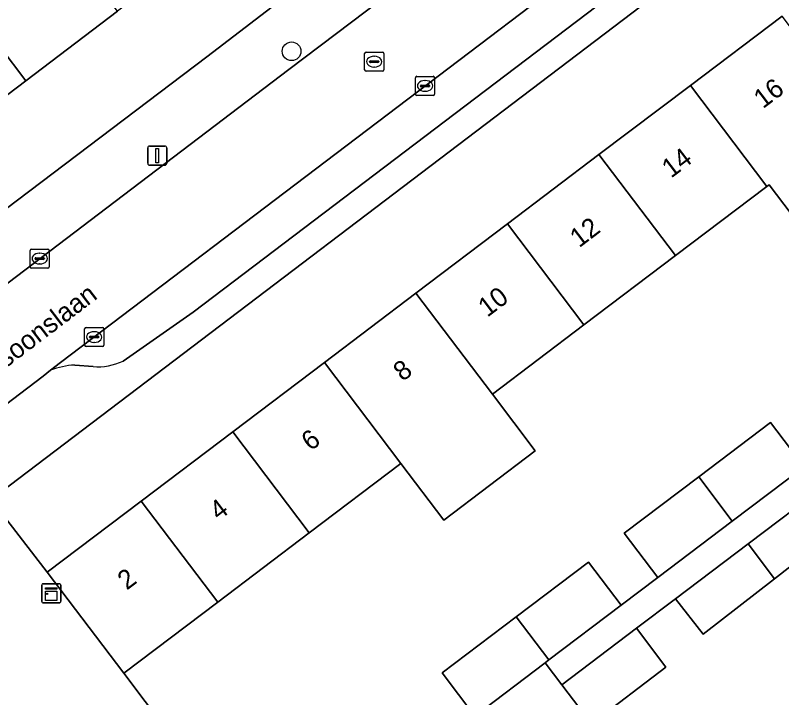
# Model space of a CAD drawing. Extents: x 160030 to 160839, y 385325 to 386450.
# Drawn here: x 160257.86 to 160297.9, y 385862.18 to 385897.84 of the extents above; entities that cross this region are included whole.
import ezdxf

# ---------------------------------------------------------------- set-up
doc = ezdxf.new("R2010")
doc.units = 0
for name, color, linetype in [('IMGEO_Boom', 7, 'Continuous'), ('IMGEO_Erf', 7, 'Continuous'), ('IMGEO_Kast', 7, 'Continuous'), ('IMGEO_Kolk', 7, 'Continuous'), ('IMGEO_Lichtmast', 7, 'Continuous'), ('IMGEO_Muur', 7, 'Continuous'), ('IMGEO_Openbare_ruimte_label', 7, 'Continuous'), ('IMGEO_Pand', 7, 'Continuous'), ('IMGEO_Pand_nummerreeks', 7, 'Continuous'), ('IMGEO_Parkeervlak_open', 7, 'Continuous'), ('IMGEO_Rijbaan_lokaal_open', 7, 'Continuous'), ('IMGEO_Rioolput', 7, 'Continuous'), ('IMGEO_Voetpad_open', 7, 'Continuous')]:
    doc.layers.add(name, color=color, linetype=linetype)

msp = doc.modelspace()

# ---------------------------------------------------------------- linework, layer by layer
at = {"layer": 'IMGEO_Boom'}
msp.add_circle((160272.296, 385895.956), 0.489, dxfattribs=at)
at = {"layer": 'IMGEO_Erf'}
for points in [[(160326.435, 385925.58), (160256.578, 385872.537), (160259.529, 385868.732), (160264.444, 385872.453), (160269.226, 385876.074), (160274.008, 385879.694), (160278.789, 385883.315), (160283.571, 385886.936), (160288.353, 385890.556), (160293.136, 385894.177), (160297.918, 385897.798)], [(160243.764, 385877.424), (160267.87, 385895.673), (160283.686, 385907.791), (160290.062, 385912.583), (160287.26, 385916.28), (160282.366, 385912.571), (160277.576, 385908.94), (160272.787, 385905.31), (160267.997, 385901.68), (160263.207, 385898.05), (160258.418, 385894.42), (160253.628, 385890.789)], [(160299.157, 385886.457), (160297.245, 385888.983), (160297.132, 385888.898), (160292.349, 385885.277), (160287.568, 385881.657), (160282.786, 385878.036), (160285.03, 385875.072), (160280.248, 385871.452), (160278.004, 385874.416), (160273.222, 385870.795), (160268.44, 385867.174), (160263.526, 385863.454), (160271.171, 385853.296)], [(160281.865, 385861.216), (160280.157, 385863.471), (160284.035, 385866.407), (160287.8, 385869.257), (160289.507, 385867.002), (160291.429, 385868.457), (160289.679, 385870.768), (160293.565, 385873.712), (160297.32, 385876.556), (160299.071, 385874.243)], [(160301.566, 385871.532), (160297.525, 385868.388), (160293.797, 385865.487), (160292.351, 385867.345), (160290.31, 385865.8), (160291.853, 385863.763), (160287.96, 385860.815), (160293.444, 385853.652), (160294.063, 385852.843), (160298.997, 385856.578)]]:
    msp.add_lwpolyline(points, dxfattribs=at)
at = {"layer": 'IMGEO_Kast'}
for p, q in [((160259.239, 385867.208), (160259.239, 385868.049)), ((160259.239, 385868.049), (160259.239, 385867.208)), ((160259.314, 385868.133), (160260.155, 385868.133)), ((160260.155, 385868.133), (160259.314, 385868.133)), ((160260.239, 385868.058), (160260.239, 385867.217)), ((160260.239, 385867.217), (160260.239, 385868.058)), ((160260.164, 385867.133), (160259.323, 385867.133)), ((160259.323, 385867.133), (160260.164, 385867.133))]:
    msp.add_line(p, q, dxfattribs=at)
for points in [[(160259.434, 385867.923), (160260.034, 385867.923), (160260.034, 385867.838), (160259.434, 385867.838), (160259.434, 385867.923)], [(160259.434, 385867.748), (160260.034, 385867.748), (160260.034, 385867.259), (160259.434, 385867.259), (160259.434, 385867.748)]]:
    msp.add_lwpolyline(points, dxfattribs=at)
msp.add_circle((160259.518, 385867.597), 0.0377, dxfattribs=at)
for centre, start, end in [((160259.317, 385868.055), 92.4484, 184.2845), ((160259.317, 385868.055), 92.4484, 184.2845), ((160260.161, 385868.055), 2.4484, 94.2845), ((160260.161, 385868.055), 2.4484, 94.2845), ((160259.317, 385867.211), 182.4484, 274.2845), ((160259.317, 385867.211), 182.4484, 274.2845), ((160260.161, 385867.211), 272.4484, 4.2845), ((160260.161, 385867.211), 272.4484, 4.2845)]:
    msp.add_arc(centre, 0.0779, start, end, dxfattribs=at)
at = {"layer": 'IMGEO_Kolk'}
for p, q in [((160278.767, 385893.722), (160278.767, 385894.574)), ((160278.842, 385894.648), (160279.694, 385894.648)), ((160279.255, 385894.428), (160279.28, 385894.428)), ((160279.768, 385894.574), (160279.768, 385893.722)), ((160279.026, 385894.142), (160279.026, 385894.154)), ((160279.464, 385894.105), (160279.066, 385894.105)), ((160279.069, 385894.191), (160279.467, 385894.191)), ((160279.51, 385894.154), (160279.51, 385894.142)), ((160279.694, 385893.648), (160278.842, 385893.648)), ((160279.278, 385893.868), (160279.253, 385893.868)), ((160258.71, 385885.622), (160259.562, 385885.622)), ((160258.635, 385884.696), (160258.635, 385885.548)), ((160258.937, 385885.165), (160259.335, 385885.165)), ((160259.123, 385885.402), (160259.148, 385885.402)), ((160259.636, 385885.548), (160259.636, 385884.696)), ((160258.894, 385885.116), (160258.894, 385885.128)), ((160259.332, 385885.079), (160258.934, 385885.079)), ((160259.146, 385884.842), (160259.121, 385884.842)), ((160259.378, 385885.128), (160259.378, 385885.116)), ((160259.562, 385884.622), (160258.71, 385884.622)), ((160261.482, 385880.598), (160261.482, 385881.45)), ((160261.557, 385881.524), (160262.409, 385881.524)), ((160261.97, 385881.304), (160261.995, 385881.304)), ((160262.483, 385881.45), (160262.483, 385880.598)), ((160261.741, 385881.018), (160261.741, 385881.03)), ((160262.179, 385880.981), (160261.781, 385880.981)), ((160261.784, 385881.067), (160262.182, 385881.067)), ((160262.225, 385881.03), (160262.225, 385881.018)), ((160262.409, 385880.524), (160261.557, 385880.524)), ((160261.993, 385880.744), (160261.968, 385880.744))]:
    msp.add_line(p, q, dxfattribs=at)
for points in [[(160278.767, 385893.722), (160278.767, 385894.574)], [(160278.842, 385894.648), (160279.694, 385894.648)], [(160279.768, 385894.574), (160279.768, 385893.722)], [(160279.694, 385893.648), (160278.842, 385893.648)], [(160258.71, 385885.622), (160259.562, 385885.622)], [(160258.635, 385884.696), (160258.635, 385885.548)], [(160259.636, 385885.548), (160259.636, 385884.696)], [(160259.562, 385884.622), (160258.71, 385884.622)], [(160261.482, 385880.598), (160261.482, 385881.45)], [(160261.557, 385881.524), (160262.409, 385881.524)], [(160262.483, 385881.45), (160262.483, 385880.598)], [(160262.409, 385880.524), (160261.557, 385880.524)]]:
    msp.add_lwpolyline(points, dxfattribs=at)
for centre, radius, start, end in [((160278.844, 385894.572), 0.0765, 91.552, 178.448), ((160278.844, 385894.572), 0.0765, 91.552, 178.448), ((160279.692, 385894.572), 0.0765, 1.552, 88.448), ((160279.692, 385894.572), 0.0765, 1.552, 88.448), ((160279.066, 385894.151), 0.0403, 85.8775, 175.7526), ((160279.063, 385894.141), 0.0366, 178.938, 274.7102), ((160279.467, 385894.148), 0.043, 264.8664, 352.4533), ((160279.471, 385894.153), 0.0386, 1.7309, 96.639), ((160278.844, 385893.724), 0.0765, 181.552, 268.448), ((160278.844, 385893.724), 0.0765, 181.552, 268.448), ((160279.692, 385893.724), 0.0765, 271.552, 358.448), ((160279.692, 385893.724), 0.0765, 271.552, 358.448), ((160258.712, 385885.546), 0.0765, 91.552, 178.448), ((160258.712, 385885.546), 0.0765, 91.552, 178.448), ((160259.56, 385885.546), 0.0765, 1.552, 88.448), ((160259.56, 385885.546), 0.0765, 1.552, 88.448), ((160258.934, 385885.125), 0.0403, 85.8775, 175.7526), ((160259.339, 385885.127), 0.0386, 1.7309, 96.639), ((160258.931, 385885.115), 0.0366, 178.938, 274.7102), ((160259.335, 385885.122), 0.043, 264.8664, 352.4533), ((160258.712, 385884.698), 0.0765, 181.552, 268.448), ((160258.712, 385884.698), 0.0765, 181.552, 268.448), ((160259.56, 385884.698), 0.0765, 271.552, 358.448), ((160259.56, 385884.698), 0.0765, 271.552, 358.448), ((160261.559, 385881.448), 0.0765, 91.552, 178.448), ((160261.559, 385881.448), 0.0765, 91.552, 178.448), ((160262.407, 385881.448), 0.0765, 1.552, 88.448), ((160262.407, 385881.448), 0.0765, 1.552, 88.448), ((160261.781, 385881.027), 0.0403, 85.8775, 175.7526), ((160261.778, 385881.017), 0.0366, 178.938, 274.7102), ((160262.182, 385881.024), 0.043, 264.8664, 352.4533), ((160262.186, 385881.029), 0.0386, 1.7309, 96.639), ((160261.559, 385880.6), 0.0765, 181.552, 268.448), ((160261.559, 385880.6), 0.0765, 181.552, 268.448), ((160262.407, 385880.6), 0.0765, 271.552, 358.448), ((160262.407, 385880.6), 0.0765, 271.552, 358.448)]:
    msp.add_arc(centre, radius, start, end, dxfattribs=at)
for centre, major_axis, ratio, start_param, end_param in [((160279.254, 385894.148), (-0.387, 0.002), 0.722429, 4.712389, 7.853982), ((160279.279, 385894.148), (-0.39, 0.002), 0.717154, 1.570796, 4.712389), ((160259.122, 385885.122), (-0.387, 0.002), 0.722429, 4.712389, 7.853982), ((160259.147, 385885.122), (-0.39, 0.002), 0.717154, 1.570796, 4.712389), ((160261.969, 385881.024), (-0.387, 0.002), 0.722429, 4.712389, 7.853982), ((160261.994, 385881.024), (-0.39, 0.002), 0.717154, 1.570796, 4.712389)]:
    msp.add_ellipse(centre, major_axis=major_axis, ratio=ratio, start_param=start_param, end_param=end_param, dxfattribs=at)
at = {"layer": 'IMGEO_Lichtmast'}
for p, q in [((160264.78, 385890.104), (160264.78, 385890.904)), ((160264.78, 385890.904), (160264.78, 385890.104)), ((160264.88, 385891.004), (160265.67, 385891.004)), ((160265.67, 385891.004), (160264.88, 385891.004)), ((160265.77, 385890.904), (160265.77, 385890.104)), ((160265.77, 385890.104), (160265.77, 385890.904)), ((160265.67, 385890.004), (160264.88, 385890.004)), ((160264.88, 385890.004), (160265.67, 385890.004))]:
    msp.add_line(p, q, dxfattribs=at)
msp.add_lwpolyline([(160265.2, 385890.879), (160265.35, 385890.879), (160265.35, 385890.129), (160265.2, 385890.129), (160265.2, 385890.879)], dxfattribs=at)
for centre, start, end in [((160264.88, 385890.904), 90, 180), ((160264.88, 385890.904), 90, 180), ((160265.67, 385890.904), 0, 90), ((160265.67, 385890.904), 360, 90), ((160264.88, 385890.104), 180, 270), ((160264.88, 385890.104), 180, 270), ((160265.67, 385890.104), 270, 0), ((160265.67, 385890.104), 270, 0)]:
    msp.add_arc(centre, 0.1, start, end, dxfattribs=at)
at = {"layer": 'IMGEO_Muur'}
msp.add_lwpolyline([(160263.526, 385863.454), (160271.171, 385853.296)], dxfattribs=at)
at = {"layer": 'IMGEO_Pand'}
for points in [[(160263.207, 385898.05), (160259.157, 385903.393), (160254.367, 385899.764), (160258.418, 385894.42)], [(160258.418, 385894.42), (160254.367, 385899.764), (160249.577, 385896.133), (160253.628, 385890.789)], [(160297.918, 385897.798), (160293.136, 385894.177), (160297.132, 385888.898), (160297.245, 385888.983), (160299.157, 385886.457), (160303.826, 385889.993), (160301.914, 385892.519)], [(160292.349, 385885.277), (160297.132, 385888.898), (160293.136, 385894.177), (160288.353, 385890.556)], [(160288.353, 385890.556), (160283.571, 385886.936), (160287.568, 385881.657), (160292.349, 385885.277)], [(160283.571, 385886.936), (160278.789, 385883.315), (160282.786, 385878.036), (160287.568, 385881.657)], [(160278.789, 385883.315), (160274.008, 385879.694), (160278.004, 385874.416), (160280.248, 385871.452), (160285.03, 385875.072), (160282.786, 385878.036)], [(160273.222, 385870.795), (160278.004, 385874.416), (160274.008, 385879.694), (160269.226, 385876.074)], [(160299.071, 385874.243), (160297.32, 385876.556), (160293.565, 385873.712), (160295.316, 385871.4)], [(160269.226, 385876.074), (160264.444, 385872.453), (160268.44, 385867.174), (160273.222, 385870.795)], [(160295.316, 385871.4), (160293.565, 385873.712), (160289.679, 385870.768), (160291.429, 385868.457)], [(160300.199, 385873.289), (160296.142, 385870.216), (160297.525, 385868.388), (160301.566, 385871.532)], [(160264.444, 385872.453), (160259.529, 385868.732), (160263.526, 385863.454), (160268.44, 385867.174)], [(160297.525, 385868.388), (160296.142, 385870.216), (160292.351, 385867.345), (160293.797, 385865.487)], [(160289.507, 385867.002), (160287.8, 385869.257), (160284.035, 385866.407), (160285.742, 385864.152)], [(160285.544, 385864.002), (160285.742, 385864.152), (160284.035, 385866.407), (160280.157, 385863.471), (160281.865, 385861.216)], [(160291.853, 385863.763), (160290.31, 385865.8), (160286.417, 385862.852), (160287.96, 385860.815)]]:
    msp.add_lwpolyline(points, close=True, dxfattribs=at)
at = {"layer": 'IMGEO_Parkeervlak_open'}
for points in [[(160322.288, 385926.767), (160291.178, 385903.192), (160260.226, 385879.69), (160259.707, 385879.286)], [(160263.491, 385879.768), (160267.148, 385882.321), (160292.441, 385901.527), (160320.145, 385922.524)], [(160260.965, 385879.56), (160261.921, 385879.481)]]:
    msp.add_lwpolyline(points, dxfattribs=at)
for centre, radius, start, end in [((160261.243, 385875.258), 4.311, 93.699, 110.8759), ((160262.178, 385882.513), 3.043, 265.1542, 295.5647)]:
    msp.add_arc(centre, radius, start, end, dxfattribs=at)
at = {"layer": 'IMGEO_Rijbaan_lokaal_open'}
for points in [[(160322.288, 385926.767), (160324.349, 385928.333), (160321.054, 385932.279), (160320.872, 385932.139), (160309.303, 385923.348), (160309.139, 385923.215), (160294.924, 385912.241), (160272.144, 385895.008), (160250.573, 385878.611), (160236.592, 385867.964), (160232.453, 385864.762), (160226.524, 385860.463)], [(160229.444, 385856.309), (160248.486, 385870.73), (160253.767, 385874.761), (160259.317, 385878.983), (160259.707, 385879.286), (160260.226, 385879.69), (160291.178, 385903.192), (160322.288, 385926.767)], [(160271.171, 385853.296), (160263.526, 385863.454), (160259.529, 385868.732), (160256.578, 385872.537), (160255.232, 385871.451), (160251.271, 385868.357), (160250.09, 385867.593), (160255.38, 385860.608)], [(160287.96, 385860.815), (160286.417, 385862.852), (160285.544, 385864.002), (160281.865, 385861.216)]]:
    msp.add_lwpolyline(points, dxfattribs=at)
at = {"layer": 'IMGEO_Rioolput'}
for p, q in [((160276.112, 385894.989), (160276.112, 385895.841)), ((160276.187, 385895.915), (160277.039, 385895.915)), ((160276.6, 385895.695), (160276.625, 385895.695)), ((160277.113, 385895.841), (160277.113, 385894.989)), ((160276.371, 385895.409), (160276.371, 385895.421)), ((160276.809, 385895.372), (160276.411, 385895.372)), ((160276.414, 385895.458), (160276.812, 385895.458)), ((160276.855, 385895.421), (160276.855, 385895.409)), ((160277.039, 385894.915), (160276.187, 385894.915)), ((160276.623, 385895.135), (160276.598, 385895.135))]:
    msp.add_line(p, q, dxfattribs=at)
for points in [[(160276.112, 385894.989), (160276.112, 385895.841)], [(160276.187, 385895.915), (160277.039, 385895.915)], [(160277.113, 385895.841), (160277.113, 385894.989)], [(160277.039, 385894.915), (160276.187, 385894.915)]]:
    msp.add_lwpolyline(points, dxfattribs=at)
for centre, radius, start, end in [((160276.189, 385895.839), 0.0765, 91.552, 178.448), ((160276.189, 385895.839), 0.0765, 91.552, 178.448), ((160277.037, 385895.839), 0.0765, 1.552, 88.448), ((160277.037, 385895.839), 0.0765, 1.552, 88.448), ((160276.411, 385895.418), 0.0403, 85.8775, 175.7526), ((160276.408, 385895.408), 0.0366, 178.938, 274.7102), ((160276.812, 385895.415), 0.043, 264.8664, 352.4533), ((160276.816, 385895.42), 0.0386, 1.7309, 96.639), ((160276.189, 385894.991), 0.0765, 181.552, 268.448), ((160276.189, 385894.991), 0.0765, 181.552, 268.448), ((160277.037, 385894.991), 0.0765, 271.552, 358.448), ((160277.037, 385894.991), 0.0765, 271.552, 358.448)]:
    msp.add_arc(centre, radius, start, end, dxfattribs=at)
for centre, major_axis, ratio, start_param, end_param in [((160276.599, 385895.415), (-0.387, 0.002), 0.722429, 4.712389, 7.853982), ((160276.624, 385895.415), (-0.39, 0.002), 0.717154, 1.570796, 4.712389)]:
    msp.add_ellipse(centre, major_axis=major_axis, ratio=ratio, start_param=start_param, end_param=end_param, dxfattribs=at)
at = {"layer": 'IMGEO_Voetpad_open'}
for points in [[(160259.707, 385879.286), (160259.317, 385878.983), (160253.767, 385874.761), (160255.232, 385871.451), (160256.578, 385872.537), (160326.435, 385925.58)], [(160320.145, 385922.524), (160292.441, 385901.527), (160267.148, 385882.321), (160263.491, 385879.768)], [(160297.485, 385918.22), (160292.54, 385914.445), (160291.211, 385913.446), (160290.062, 385912.583), (160283.686, 385907.791), (160267.87, 385895.673), (160243.764, 385877.424), (160234.086, 385870.009), (160228.256, 385865.652), (160224.033, 385862.374)], [(160236.592, 385867.964), (160250.573, 385878.611), (160272.144, 385895.008), (160294.924, 385912.241)], [(160261.921, 385879.481), (160260.965, 385879.56)]]:
    msp.add_lwpolyline(points, dxfattribs=at)
msp.add_lwpolyline([(160296.142, 385870.216), (160300.199, 385873.289), (160301.888, 385874.626), (160301.773, 385874.774), (160301.415, 385875.234), (160301.054, 385875.698), (160299.071, 385874.243), (160295.316, 385871.4), (160291.429, 385868.457), (160289.507, 385867.002), (160285.742, 385864.152), (160285.544, 385864.002), (160286.417, 385862.852), (160290.31, 385865.8), (160292.351, 385867.345)], close=True, dxfattribs=at)
for centre, radius, start, end in [((160261.243, 385875.258), 4.311, 93.699, 110.8759), ((160262.178, 385882.513), 3.043, 265.1542, 295.5647)]:
    msp.add_arc(centre, radius, start, end, dxfattribs=at)

# ---------------------------------------------------------------- texts
at = {"layer": 'IMGEO_Openbare_ruimte_label'}
msp.add_text('Claes Persoonslaan', height=1, rotation=37.2367, dxfattribs=at).set_placement((160252.686, 385875.83))
at = {"layer": 'IMGEO_Pand_nummerreeks'}
for s, rotation, p in [('16', 37.1334, (160296.921, 385892.928)), ('14', 37.1309, (160292.121, 385889.295)), ('12', 37.1309, (160287.319, 385885.66)), ('10', 37.1309, (160282.524, 385882.029)), ('8', 37.1334, (160278.092, 385878.673)), ('6', 37.1309, (160273.288, 385875.036)), ('4', 37.1309, (160268.488, 385871.402)), ('2', 37.1309, (160263.687, 385867.767))]:
    msp.add_text(s, height=1, rotation=rotation, dxfattribs=at).set_placement(p)

doc.saveas('drawing.dxf')
